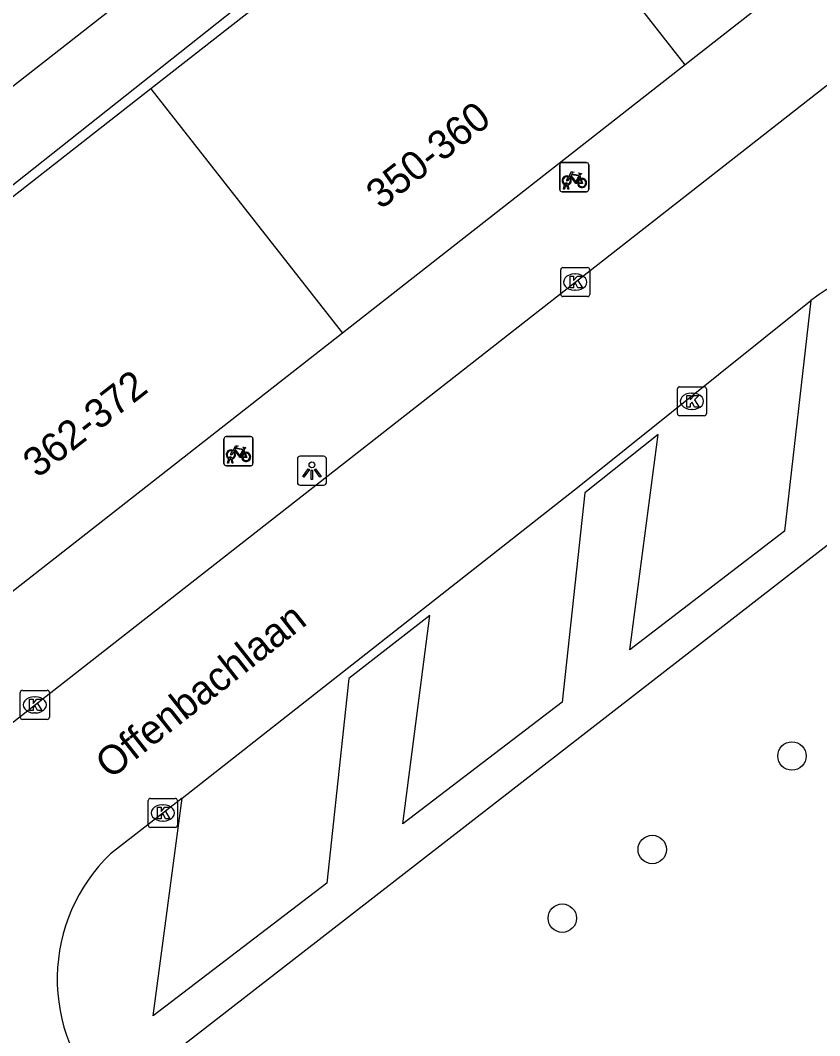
# Model space of a CAD drawing. Extents: x 159222 to 160346, y 381249 to 382166.
# Drawn here: x 159697.72 to 159725.25, y 381652.7 to 381687.69 of the extents above; entities that cross this region are included whole.
import ezdxf

# ---------------------------------------------------------------- set-up
doc = ezdxf.new("R2010")
doc.units = 0
for name, color, linetype in [('IMGEO_Boom', 7, 'Continuous'), ('IMGEO_Fietsenrek', 7, 'Continuous'), ('IMGEO_Groenvoorziening', 7, 'Continuous'), ('IMGEO_Haag', 7, 'Continuous'), ('IMGEO_Kolk', 7, 'Continuous'), ('IMGEO_Lichtpunt', 7, 'Continuous'), ('IMGEO_Openbare_ruimte_label', 7, 'Continuous'), ('IMGEO_Pand', 7, 'Continuous'), ('IMGEO_Pand_nummerreeks', 7, 'Continuous'), ('IMGEO_Parkeervlak_open', 7, 'Continuous'), ('IMGEO_Rijbaan_lokaal_open', 7, 'Continuous')]:
    doc.layers.add(name, color=color, linetype=linetype)

msp = doc.modelspace()

# ---------------------------------------------------------------- linework, layer by layer
at = {"layer": 'IMGEO_Boom'}
for centre in [(159724.291, 381662.34), (159719.48, 381659.119), (159716.381, 381656.754)]:
    msp.add_circle(centre, 0.489, dxfattribs=at)
at = {"layer": 'IMGEO_Fietsenrek'}
for p, q in [((159716.294, 381681.859), (159716.294, 381682.7)), ((159716.294, 381682.7), (159716.294, 381681.859)), ((159716.369, 381682.784), (159717.21, 381682.784)), ((159717.21, 381682.784), (159716.369, 381682.784)), ((159717.294, 381682.709), (159717.294, 381681.868)), ((159717.294, 381681.868), (159717.294, 381682.709)), ((159716.981, 381682.333), (159717.017, 381682.238)), ((159716.421, 381681.868), (159716.46, 381682.028)), ((159716.455, 381681.868), (159716.421, 381681.868)), ((159716.49, 381682.016), (159716.455, 381681.868)), ((159716.532, 381682.04), (159716.531, 381682.044)), ((159716.573, 381681.868), (159716.539, 381682.01)), ((159716.563, 381682.051), (159716.564, 381682.044)), ((159716.571, 381682.014), (159716.606, 381681.868)), ((159716.606, 381681.868), (159716.573, 381681.868)), ((159717.219, 381681.784), (159716.378, 381681.784)), ((159716.378, 381681.784), (159717.219, 381681.784)), ((159704.729, 381672.419), (159704.729, 381673.26)), ((159704.729, 381673.26), (159704.729, 381672.419)), ((159704.804, 381673.344), (159705.645, 381673.344)), ((159705.645, 381673.344), (159704.804, 381673.344)), ((159705.729, 381673.269), (159705.729, 381672.428)), ((159705.729, 381672.428), (159705.729, 381673.269)), ((159705.416, 381672.893), (159705.452, 381672.798)), ((159704.856, 381672.428), (159704.895, 381672.588)), ((159704.89, 381672.428), (159704.856, 381672.428)), ((159704.925, 381672.576), (159704.89, 381672.428)), ((159704.967, 381672.6), (159704.966, 381672.604)), ((159705.008, 381672.428), (159704.974, 381672.57)), ((159704.998, 381672.611), (159704.999, 381672.604)), ((159705.006, 381672.574), (159705.041, 381672.428)), ((159705.041, 381672.428), (159705.008, 381672.428)), ((159705.654, 381672.344), (159704.813, 381672.344)), ((159704.813, 381672.344), (159705.654, 381672.344))]:
    msp.add_line(p, q, dxfattribs=at)
for points in [[(159716.628, 381682.258), (159716.576, 381682.168), (159716.536, 381682.143), (159716.537, 381682.19), (159716.592, 381682.284)], [(159716.607, 381682.31), (159716.702, 381682.474), (159716.788, 381682.46), (159716.79, 381682.451), (159716.734, 381682.44), (159716.707, 381682.395), (159716.963, 381682.354)], [(159716.903, 381682.066), (159716.853, 381682.066), (159716.662, 381682.317), (159716.643, 381682.285)], [(159716.95, 381682.329), (159716.693, 381682.37), (159716.676, 381682.341), (159716.843, 381682.121), (159716.95, 381682.329)], [(159716.998, 381682.231), (159716.968, 381682.308), (159716.859, 381682.09), (159716.902, 381682.09)], [(159716.932, 381682.09), (159717.052, 381682.089), (159717.008, 381682.203)], [(159717.028, 381682.21), (159717.083, 381682.065), (159716.933, 381682.065)], [(159716.963, 381682.354), (159716.988, 381682.403), (159716.982, 381682.407), (159716.959, 381682.411), (159716.947, 381682.418), (159716.946, 381682.421), (159716.948, 381682.426), (159717.043, 381682.411), (159717.045, 381682.401), (159717.035, 381682.388), (159717.023, 381682.382), (159717.009, 381682.388), (159716.981, 381682.333)], [(159705.063, 381672.818), (159705.011, 381672.728), (159704.971, 381672.703), (159704.972, 381672.75), (159705.027, 381672.844)], [(159705.042, 381672.87), (159705.137, 381673.034), (159705.223, 381673.02), (159705.225, 381673.011), (159705.169, 381673), (159705.142, 381672.955), (159705.398, 381672.914)], [(159705.338, 381672.626), (159705.288, 381672.626), (159705.097, 381672.877), (159705.078, 381672.845)], [(159705.385, 381672.889), (159705.128, 381672.93), (159705.111, 381672.901), (159705.278, 381672.681), (159705.385, 381672.889)], [(159705.433, 381672.791), (159705.403, 381672.868), (159705.294, 381672.65), (159705.337, 381672.65)], [(159705.367, 381672.65), (159705.487, 381672.649), (159705.443, 381672.763)], [(159705.463, 381672.77), (159705.518, 381672.625), (159705.368, 381672.625)], [(159705.398, 381672.914), (159705.423, 381672.963), (159705.417, 381672.967), (159705.394, 381672.971), (159705.382, 381672.978), (159705.381, 381672.981), (159705.383, 381672.986), (159705.478, 381672.971), (159705.48, 381672.961), (159705.47, 381672.948), (159705.458, 381672.942), (159705.444, 381672.948), (159705.416, 381672.893)]]:
    msp.add_lwpolyline(points, dxfattribs=at)
for centre, radius, start, end in [((159716.372, 381682.706), 0.0779, 92.4484, 184.2845), ((159716.372, 381682.706), 0.0779, 92.4484, 184.2845), ((159717.216, 381682.706), 0.0779, 2.4484, 94.2845), ((159717.216, 381682.706), 0.0779, 2.4484, 94.2845), ((159716.534, 381682.169), 0.159, 62.6766, 242.1369), ((159716.534, 381682.169), 0.129, 63.3192, 238.903), ((159716.534, 381682.169), 0.129, 283.6043, 43.4302), ((159716.534, 381682.169), 0.159, 283.5766, 46.6042), ((159717.061, 381682.085), 0.159, 113.3408, 178.3217), ((159717.061, 381682.085), 0.159, 187.0065, 105.7708), ((159717.061, 381682.085), 0.129, 113.923, 177.9556), ((159717.061, 381682.085), 0.129, 188.6715, 104.5883), ((159716.372, 381681.862), 0.0779, 182.4484, 274.2845), ((159716.372, 381681.862), 0.0779, 182.4484, 274.2845), ((159716.514, 381682.04), 0.0499, 12.8025, 158.6934), ((159716.534, 381682.169), 0.159, 253.9967, 271.7867), ((159716.514, 381682.04), 0.0174, 12.8025, 163.4502), ((159716.534, 381682.169), 0.129, 253.415, 269.0204), ((159717.216, 381681.862), 0.0779, 272.4484, 4.2845), ((159717.216, 381681.862), 0.0779, 272.4484, 4.2845), ((159704.807, 381673.266), 0.0779, 92.4484, 184.2845), ((159704.807, 381673.266), 0.0779, 92.4484, 184.2845), ((159705.651, 381673.266), 0.0779, 2.4484, 94.2845), ((159705.651, 381673.266), 0.0779, 2.4484, 94.2845), ((159704.969, 381672.729), 0.159, 62.6766, 242.1369), ((159704.969, 381672.729), 0.129, 63.3192, 238.903), ((159704.969, 381672.729), 0.129, 283.6043, 43.4302), ((159704.969, 381672.729), 0.159, 283.5766, 46.6042), ((159705.496, 381672.645), 0.159, 113.3408, 178.3217), ((159705.496, 381672.645), 0.159, 187.0065, 105.7708), ((159705.496, 381672.645), 0.129, 113.923, 177.9556), ((159705.496, 381672.645), 0.129, 188.6715, 104.5883), ((159704.807, 381672.422), 0.0779, 182.4484, 274.2845), ((159704.807, 381672.422), 0.0779, 182.4484, 274.2845), ((159704.949, 381672.6), 0.0499, 12.8025, 158.6934), ((159704.969, 381672.729), 0.159, 253.9967, 271.7867), ((159704.949, 381672.6), 0.0174, 12.8025, 163.4502), ((159704.969, 381672.729), 0.129, 253.415, 269.0204), ((159705.651, 381672.422), 0.0779, 272.4484, 4.2845), ((159705.651, 381672.422), 0.0779, 272.4484, 4.2845)]:
    msp.add_arc(centre, radius, start, end, dxfattribs=at)
at = {"layer": 'IMGEO_Groenvoorziening'}
msp.add_lwpolyline([(159719.818, 381702.922), (159680.577, 381672.195)], dxfattribs=at)
at = {"layer": 'IMGEO_Haag'}
for points in [[(159680.577, 381672.195), (159682.88, 381670.464), (159720.432, 381700.252), (159719.818, 381702.922)], [(159748.109, 381656.383), (159747.026, 381655.205), (159728.782, 381672.138), (159700.775, 381650.391)]]:
    msp.add_lwpolyline(points, dxfattribs=at)
at = {"layer": 'IMGEO_Kolk'}
for p, q in [((159716.328, 381678.244), (159716.328, 381679.096)), ((159716.403, 381679.17), (159717.255, 381679.17)), ((159717.329, 381679.096), (159717.329, 381678.244)), ((159716.816, 381678.95), (159716.841, 381678.95)), ((159716.839, 381678.39), (159716.814, 381678.39)), ((159717.255, 381678.17), (159716.403, 381678.17)), ((159720.346, 381674.138), (159720.346, 381674.99)), ((159720.421, 381675.064), (159721.273, 381675.064)), ((159720.834, 381674.844), (159720.859, 381674.844)), ((159721.347, 381674.99), (159721.347, 381674.138)), ((159720.857, 381674.284), (159720.832, 381674.284)), ((159721.273, 381674.064), (159720.421, 381674.064)), ((159697.717, 381663.677), (159697.717, 381664.529)), ((159697.792, 381664.603), (159698.644, 381664.603)), ((159698.205, 381664.383), (159698.23, 381664.383)), ((159698.718, 381664.529), (159698.718, 381663.677)), ((159698.228, 381663.823), (159698.203, 381663.823)), ((159698.644, 381663.603), (159697.792, 381663.603)), ((159702.124, 381659.953), (159702.124, 381660.805)), ((159702.199, 381660.879), (159703.051, 381660.879)), ((159703.125, 381660.805), (159703.125, 381659.953)), ((159702.612, 381660.659), (159702.637, 381660.659)), ((159703.051, 381659.879), (159702.199, 381659.879)), ((159702.635, 381660.099), (159702.61, 381660.099))]:
    msp.add_line(p, q, dxfattribs=at)
for points in [[(159716.328, 381678.244), (159716.328, 381679.096)], [(159716.403, 381679.17), (159717.255, 381679.17)], [(159717.329, 381679.096), (159717.329, 381678.244)], [(159716.649, 381678.87), (159716.772, 381678.87), (159716.772, 381678.719), (159716.902, 381678.87), (159717.066, 381678.87), (159716.92, 381678.719), (159717.073, 381678.47), (159716.921, 381678.47), (159716.836, 381678.634), (159716.772, 381678.567), (159716.772, 381678.47), (159716.649, 381678.47), (159716.649, 381678.87)], [(159717.255, 381678.17), (159716.403, 381678.17)], [(159720.346, 381674.138), (159720.346, 381674.99)], [(159720.421, 381675.064), (159721.273, 381675.064)], [(159721.347, 381674.99), (159721.347, 381674.138)], [(159720.667, 381674.764), (159720.79, 381674.764), (159720.79, 381674.613), (159720.92, 381674.764), (159721.084, 381674.764), (159720.938, 381674.613), (159721.091, 381674.364), (159720.939, 381674.364), (159720.854, 381674.528), (159720.79, 381674.461), (159720.79, 381674.364), (159720.667, 381674.364), (159720.667, 381674.764)], [(159721.273, 381674.064), (159720.421, 381674.064)], [(159697.717, 381663.677), (159697.717, 381664.529)], [(159697.792, 381664.603), (159698.644, 381664.603)], [(159698.038, 381664.303), (159698.161, 381664.303), (159698.161, 381664.152), (159698.291, 381664.303), (159698.455, 381664.303), (159698.309, 381664.152), (159698.462, 381663.903), (159698.31, 381663.903), (159698.225, 381664.067), (159698.161, 381664), (159698.161, 381663.903), (159698.038, 381663.903), (159698.038, 381664.303)], [(159698.718, 381664.529), (159698.718, 381663.677)], [(159698.644, 381663.603), (159697.792, 381663.603)], [(159702.124, 381659.953), (159702.124, 381660.805)], [(159702.199, 381660.879), (159703.051, 381660.879)], [(159703.125, 381660.805), (159703.125, 381659.953)], [(159702.445, 381660.579), (159702.568, 381660.579), (159702.568, 381660.428), (159702.698, 381660.579), (159702.862, 381660.579), (159702.716, 381660.428), (159702.869, 381660.179), (159702.717, 381660.179), (159702.632, 381660.343), (159702.568, 381660.276), (159702.568, 381660.179), (159702.445, 381660.179), (159702.445, 381660.579)], [(159703.051, 381659.879), (159702.199, 381659.879)]]:
    msp.add_lwpolyline(points, dxfattribs=at)
for centre, start, end in [((159716.405, 381679.094), 91.552, 178.448), ((159716.405, 381679.094), 91.552, 178.448), ((159717.253, 381679.094), 1.552, 88.448), ((159717.253, 381679.094), 1.552, 88.448), ((159716.405, 381678.246), 181.552, 268.448), ((159716.405, 381678.246), 181.552, 268.448), ((159717.253, 381678.246), 271.552, 358.448), ((159717.253, 381678.246), 271.552, 358.448), ((159720.423, 381674.988), 91.552, 178.448), ((159720.423, 381674.988), 91.552, 178.448), ((159721.271, 381674.988), 1.552, 88.448), ((159721.271, 381674.988), 1.552, 88.448), ((159720.423, 381674.14), 181.552, 268.448), ((159720.423, 381674.14), 181.552, 268.448), ((159721.271, 381674.14), 271.552, 358.448), ((159721.271, 381674.14), 271.552, 358.448), ((159697.794, 381664.527), 91.552, 178.448), ((159697.794, 381664.527), 91.552, 178.448), ((159698.642, 381664.527), 1.552, 88.448), ((159698.642, 381664.527), 1.552, 88.448), ((159697.794, 381663.679), 181.552, 268.448), ((159697.794, 381663.679), 181.552, 268.448), ((159698.642, 381663.679), 271.552, 358.448), ((159698.642, 381663.679), 271.552, 358.448), ((159702.201, 381660.803), 91.552, 178.448), ((159702.201, 381660.803), 91.552, 178.448), ((159703.049, 381660.803), 1.552, 88.448), ((159703.049, 381660.803), 1.552, 88.448), ((159702.201, 381659.955), 181.552, 268.448), ((159702.201, 381659.955), 181.552, 268.448), ((159703.049, 381659.955), 271.552, 358.448), ((159703.049, 381659.955), 271.552, 358.448)]:
    msp.add_arc(centre, 0.0765, start, end, dxfattribs=at)
for centre, major_axis, ratio, start_param, end_param in [((159716.815, 381678.67), (-0.387, 0.002), 0.722429, 4.712389, 7.853982), ((159716.84, 381678.67), (-0.39, 0.002), 0.717154, 1.570796, 4.712389), ((159720.833, 381674.564), (-0.387, 0.002), 0.722429, 4.712389, 7.853982), ((159720.858, 381674.564), (-0.39, 0.002), 0.717154, 1.570796, 4.712389), ((159698.204, 381664.103), (-0.387, 0.002), 0.722429, 4.712389, 7.853982), ((159698.229, 381664.103), (-0.39, 0.002), 0.717154, 1.570796, 4.712389), ((159702.611, 381660.379), (-0.387, 0.002), 0.722429, 4.712389, 7.853982), ((159702.636, 381660.379), (-0.39, 0.002), 0.717154, 1.570796, 4.712389)]:
    msp.add_ellipse(centre, major_axis=major_axis, ratio=ratio, start_param=start_param, end_param=end_param, dxfattribs=at)
at = {"layer": 'IMGEO_Lichtpunt'}
for p, q in [((159707.262, 381672.574), (159707.262, 381671.767)), ((159707.262, 381672.574), (159707.262, 381671.767)), ((159708.164, 381672.669), (159707.356, 381672.669)), ((159708.164, 381672.669), (159707.356, 381672.669)), ((159708.258, 381671.767), (159708.258, 381672.574)), ((159708.258, 381671.767), (159708.258, 381672.574)), ((159707.356, 381671.673), (159708.164, 381671.673)), ((159707.356, 381671.673), (159708.164, 381671.673))]:
    msp.add_line(p, q, dxfattribs=at)
for points in [[(159707.636, 381672.238), (159707.675, 381672.21), (159707.487, 381671.948), (159707.449, 381671.975), (159707.636, 381672.238)], [(159707.738, 381672.19), (159707.785, 381672.19), (159707.785, 381671.868), (159707.738, 381671.868), (159707.738, 381672.19)], [(159707.848, 381672.21), (159707.886, 381672.237), (159708.073, 381671.975), (159708.034, 381671.947), (159707.848, 381672.21)]]:
    msp.add_lwpolyline(points, dxfattribs=at)
msp.add_circle((159707.761, 381672.372), 0.0994, dxfattribs=at)
for centre, start, end in [((159707.356, 381672.574), 90, 180), ((159707.356, 381672.574), 90, 180), ((159708.164, 381672.574), 0, 90), ((159708.164, 381672.574), 0, 90), ((159707.356, 381671.767), 180, 270), ((159707.356, 381671.767), 180, 270), ((159708.164, 381671.767), 270, 0), ((159708.164, 381671.767), 270, 360)]:
    msp.add_arc(centre, 0.0946, start, end, dxfattribs=at)
at = {"layer": 'IMGEO_Pand'}
for points in [[(159732.613, 381695.551), (159720.617, 381686.157)], [(159714.024, 381694.577), (159702.212, 381685.331)], [(159720.617, 381686.157), (159714.024, 381694.577)], [(159720.617, 381686.157), (159708.808, 381676.909)], [(159702.212, 381685.331), (159690.401, 381676.084)], [(159702.212, 381685.331), (159708.808, 381676.909)], [(159708.808, 381676.909), (159696.998, 381667.661)]]:
    msp.add_lwpolyline(points, dxfattribs=at)
at = {"layer": 'IMGEO_Parkeervlak_open'}
msp.add_lwpolyline([(159724.944, 381678.03), (159724.033, 381670.089), (159718.707, 381666.001), (159719.685, 381673.418), (159717.157, 381671.413), (159716.375, 381664.195), (159710.896, 381659.998), (159711.823, 381667.178), (159709.032, 381665.014), (159708.27, 381657.956), (159702.297, 381653.39), (159703.291, 381660.888)], dxfattribs=at)
at = {"layer": 'IMGEO_Rijbaan_lokaal_open'}
for points in [[(159681.38, 381651.547), (159686.578, 381654.975), (159698.504, 381664.326), (159725.995, 381685.842), (159726.077, 381685.887), (159726.578, 381686.129), (159727.1, 381686.326), (159727.636, 381686.475), (159728.184, 381686.575), (159728.739, 381686.627), (159729.296, 381686.628), (159729.85, 381686.58), (159730.399, 381686.482), (159730.936, 381686.336), (159731.459, 381686.142), (159731.961, 381685.903), (159732.441, 381685.619), (159732.893, 381685.294), (159765.564, 381655.029), (159765.97, 381654.692), (159766.405, 381654.392), (159766.864, 381654.132), (159767.345, 381653.914), (159767.844, 381653.74)], [(159703.291, 381660.888), (159716.964, 381671.639), (159724.944, 381678.03)], [(159725.224, 381678.238), (159724.944, 381678.03)], [(159703.291, 381660.888), (159700.818, 381658.969)]]:
    msp.add_lwpolyline(points, dxfattribs=at)
for centre, radius, start, end in [((159728.652, 381673.112), 6.166, 50.0847, 123.7766), ((159704.983, 381654.656), 5.995, 133.9977, 224.1531)]:
    msp.add_arc(centre, radius, start, end, dxfattribs=at)

# ---------------------------------------------------------------- texts
at = {"layer": 'IMGEO_Openbare_ruimte_label'}
msp.add_text('Offenbachlaan', height=1, rotation=38.257, dxfattribs=at).set_placement((159700.813, 381661.515))
at = {"layer": 'IMGEO_Pand_nummerreeks'}
for s, p in [('350-360', (159710.131, 381681.146)), ('362-372', (159698.313, 381671.892))]:
    msp.add_text(s, height=1, rotation=38.0641, dxfattribs=at).set_placement(p)

doc.saveas('drawing.dxf')
